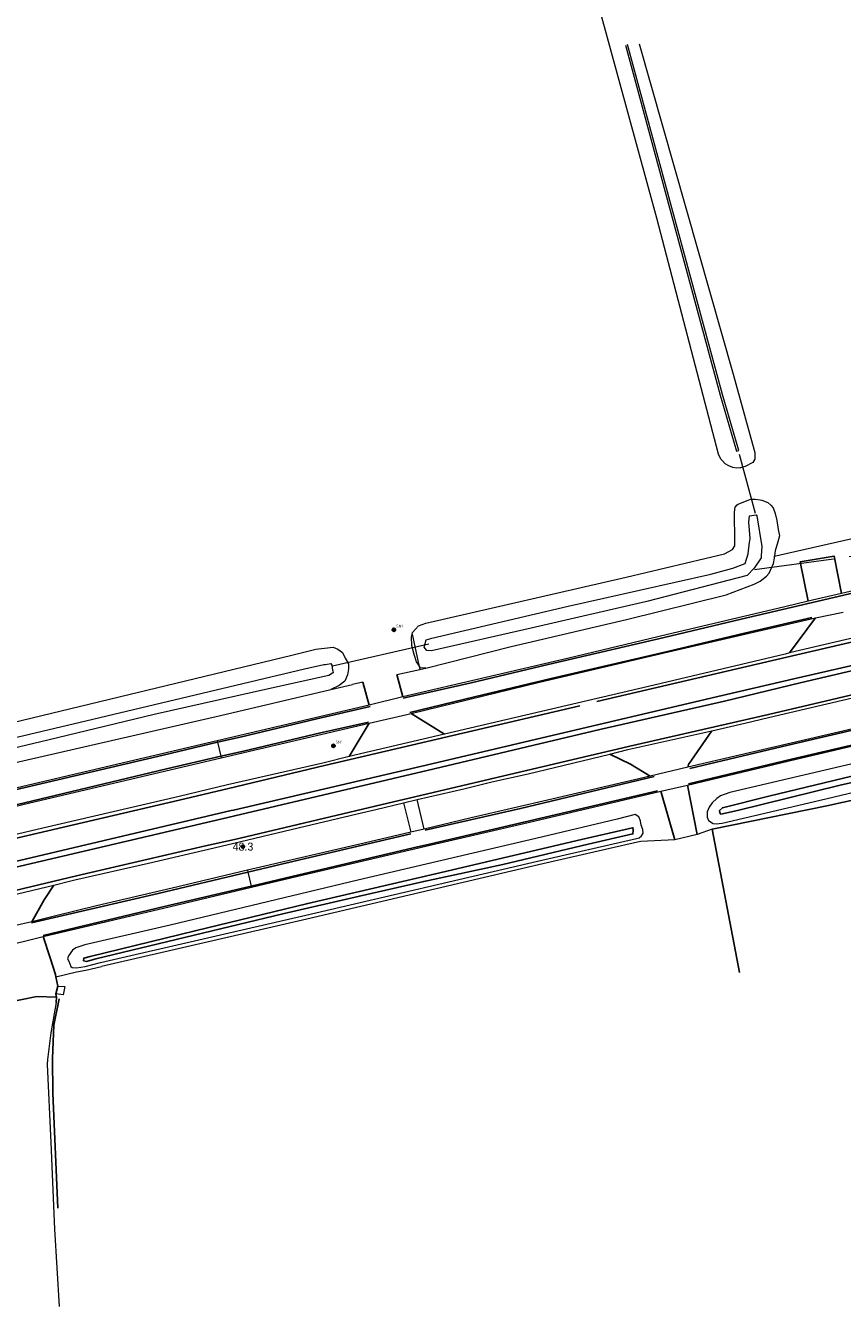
# Model space of a CAD drawing. Header units: metres. Extents: x 169249 to 194689, y 406250 to 412203.
# Tile 394 of 442: x 190993 to 191096, y 411711 to 411873. Entities that reach past the tile are written whole.
import ezdxf
from ezdxf.enums import TextEntityAlignment as Align

# ---------------------------------------------------------------- set-up
doc = ezdxf.new("R2010")
doc.units = ezdxf.units.M
doc.linetypes.add('BGT_NLCS_N264$0$AM-AS', pattern=[16, 10, -2, 2, -2])
doc.layers.get('0').update_dxf_attribs({"linetype": 'CONTINUOUS'})
for name, color, linetype, lineweight in [('BGT_NLCS_N264$0$B-WE-AM-AS_KUNSTWERK_DUIKER-GV', 252, 'BGT_NLCS_N264$0$AM-AS', 18), ('BGT_NLCS_N264$0$B-WE-GW-WATERGANG_INSTEEK-G', 252, 'CONTINUOUS', 18), ('BGT_NLCS_N264$0$B-WE-GW-WATERGANG_SLOOT_BODEM-G', 252, 'CONTINUOUS', 18), ('BGT_NLCS_N264$0$B-WE-IE-TERREINAFSCHEIDING_KUNSTMATIG_MUUR-G', 252, 'BGT_NLCS_N264$0$IE-TERREINAFSCHEIDING-KUNSTMATIG-DICHT', 18), ('BGT_NLCS_N264$0$B-WE-KW-KUNSTWERK_DUIKER-G', 252, 'CONTINUOUS', 18), ('BGT_NLCS_N264$0$B-WE-OG-TOPOGRAFIE_TERREIN_AGRARISCH-GV', 252, 'CONTINUOUS', 18), ('BGT_NLCS_N264$0$B-WE-OG-TOPOGRAFIE_WATER-GV', 252, 'CONTINUOUS', 18), ('BGT_NLCS_N264$0$B-WE-OG-TOPOGRAFIE_WEG_BERM-GV', 252, 'CONTINUOUS', 18), ('BGT_NLCS_N264$0$B-WE-OG-TOPOGRAFIE_WEG_RIJWEG-GV', 252, 'CONTINUOUS', 18), ('BGT_NLCS_N264$0$B-WE-OG-TOPOGRAFIE_WEG_RIJWIELPAD-GV', 252, 'CONTINUOUS', 18), ('BGT_NLCS_N264$0$B-WE-OG-TOPOGRAFIE_WEG_VERHARD-G', 252, 'CONTINUOUS', 18), ('BGT_NLCS_N264$0$B-WE-VW-VERKEERSTEKEN_BORD-S', 252, 'CONTINUOUS', 25), ('X-XX-AL-REFERENTIE-G', 7, 'CONTINUOUS', 18)]:
    doc.layers.add(name, color=color, linetype=linetype, lineweight=lineweight)
for name, color, linetype in [('BGT_NLCS_N264$0$B-WE-IE-MEUBILAIR_WEGMEUBILAIR-S', 252, 'CONTINUOUS'), ('BGT_NLCS_N264$0$B-WE-IE-TERREINAFSCHEIDING_KUNSTMATIG_HEKWERK_RASTER-G', 252, 'CONTINUOUS'), ('BGT_NLCS_N264$0$B-WE-OG-TOPOGRAFIE_WATER_SLOOT-GV', 252, 'CONTINUOUS'), ('BGT_NLCS_N264$0$B-WE-OG-TOPOGRAFIE_WEG_INRIT-GV', 252, 'CONTINUOUS'), ('BGT_NLCS_N264$0$B-WE-VW-MARKERING-G', 252, 'CONTINUOUS'), ('BGT_NLCS_N264$0$Label_Puntobject', 252, 'CONTINUOUS')]:
    doc.layers.add(name, color=color, linetype=linetype)
doc.styles.add('BGT_NLCS_N264$0$NLCS-ISO', font='NLCS-ISO.ttf')
doc.styles.add('BGT_NLCS_N264$0$STANDARD', font='txt')
doc.linetypes.add('BGT_NLCS_N264$0$IE-TERREINAFSCHEIDING-KUNSTMATIG-DICHT', pattern='A,8,-1,[82,NLCS.SHX,S=0.75,R=90,X=0,Y=0],-1', length=10)

# ---------------------------------------------------------------- blocks, each defined once
blk = doc.blocks.new('BGT_NLCS_N264$0$SIE-WEG_STRAATNAAMBORD_PAAL-SO')
blk.add_line((-0.3, 0), (0.3, 0))
for radius in [0.2, 0.0745]:
    blk.add_circle((0, 0), radius)
at = {"style": 'BGT_NLCS_N264$0$NLCS-ISO'}
blk.add_attdef('STRAATNAAMBORD', (0.28, 0.29), '', height=0.35, dxfattribs=at)
blk = doc.blocks.new('BGT_NLCS_N264$0$SIE-WEG_PAAL_ALGEMEEN_TYPE_02-SO')
at = {"ltscale": 0.5}
h = blk.add_hatch(color=256, dxfattribs=at)
h.paths.add_polyline_path([(0, 0), (0.1875, 0, 0.41421356), (0, 0.1875)])
h.paths.add_polyline_path([(0, -0.1875), (0, 0), (-0.1875, 0, 0.41421356)])
for p, q in [((-0.1875, 0), (0.1875, 0)), ((0, -0.1875), (0, 0.1875))]:
    blk.add_line(p, q, dxfattribs=at)
blk.add_circle((0, 0), 0.1875, dxfattribs=at)
blk = doc.blocks.new('BGT_NLCS_N264')
at = {"layer": 'BGT_NLCS_N264$0$B-WE-AM-AS_KUNSTWERK_DUIKER-GV'}
blk.add_line((191084.62, 411804.06, 10.84), (191097.11, 411805.77, 10.89), dxfattribs=at)
at = {"layer": 'BGT_NLCS_N264$0$B-WE-GW-WATERGANG_INSTEEK-G'}
for points in [[(191070.09, 411870.25, 11.25), (191081.91, 411828.67, 11.49), (191084.34, 411819.84, 11.59), (191084.64, 411818.77, 11.6), (191084.63, 411817.94, 11.69), (191084.4, 411817.54, 11.69), (191083.45, 411817.02, 11.69), (191082.85, 411816.86, 11.69), (191082.79, 411816.85, 11.69), (191082.36, 411816.83, 11.69), (191081.86, 411816.91, 11.69), (191081.36, 411817.09, 11.69), (191080.92, 411817.38, 11.68), (191080.59, 411817.74, 11.68), (191080.38, 411817.96, 11.68), (191080.08, 411818.58, 11.68), (191072.31, 411848.28, 11.51), (191065.14, 411874.52, 11.46)], [(191041.52, 411795.92, 12.04), (191041.58, 411796.14, 12.04), (191042.32, 411796.98, 12.01), (191043.26, 411797.3, 12), (191068.44, 411803.1, 11.79), (191080.84, 411806.05, 11.78), (191081.83, 411806.56, 11.77), (191082.11, 411807.05, 11.77), (191082.14, 411807.59, 11.76), (191082.09, 411811.27, 11.71), (191082.16, 411811.91, 11.72), (191082.42, 411812.19, 11.72), (191082.53, 411812.3, 11.72), (191083.69, 411812.73, 11.72), (191084.14, 411812.9, 11.71), (191084.7, 411812.93, 11.72), (191085.3, 411812.84, 11.7), (191085.54, 411812.8, 11.7), (191086.27, 411812.5, 11.68), (191086.65, 411812.17, 11.68), (191086.94, 411811.84, 11.69), (191087.2, 411811.11, 11.7), (191087.42, 411810.24, 11.74), (191087.6, 411809.1, 11.8), (191087.74, 411808.3, 11.83), (191087.54, 411807.53, 11.89), (191087.2, 411806.39, 11.94), (191087.17, 411806.12, 11.94), (191087.14, 411805.74, 11.96)], [(191042.36, 411792.01, 12.09), (191042.08, 411792.43, 12.09), (191041.78, 411793.36, 12.08), (191041.5, 411794.48, 12.05), (191041.43, 411795.56, 12.04), (191041.52, 411795.92, 12.04)], [(190988.79, 411784.2, 11.81), (191026.4, 411793.29, 11.85), (191029.4, 411794.01, 11.85), (191029.73, 411794.06, 11.87), (191030.5, 411794.17, 11.91), (191031.59, 411794.27, 11.9), (191032.16, 411794.02, 11.95), (191032.74, 411793.59, 11.96), (191033.08, 411792.9, 12.01), (191033.49, 411792.2, 12.01), (191033.53, 411791.55, 12.06), (191033.4, 411790.78, 12.08), (191033.05, 411790.01, 12.08), (191032.33, 411789.47, 12.08), (191031.27, 411788.97, 12.08)], [(191043.23, 411791.64, 12.09), (191042.58, 411791.7, 12.09), (191042.36, 411792.01, 12.09)]]:
    blk.add_polyline3d(points, dxfattribs=at)
at = {"layer": 'BGT_NLCS_N264$0$B-WE-GW-WATERGANG_SLOOT_BODEM-G'}
for points in [[(191068.35, 411870.06, 10.03), (191080.28, 411826.02, 10.11), (191082.33, 411818.96, 10.05), (191082.62, 411819.05, 10.05), (191080.57, 411826.1, 10.11), (191068.64, 411870.14, 10.03)], [(191043.88, 411795.38, 10.36), (191044.01, 411795.42, 10.36), (191061.14, 411799.44, 10.38), (191079.1, 411803.46, 10.38), (191081.89, 411804.24, 10.38), (191083.42, 411804.8, 10.38), (191083.82, 411806.03, 10.39), (191083.98, 411807.49, 10.35), (191084, 411807.68, 10.34), (191084.04, 411807.98, 10.33), (191083.91, 411810, 10.33), (191083.96, 411810.8, 10.33), (191084.83, 411810.94, 10.33), (191084.89, 411810.81, 10.33), (191085.52, 411806.94, 10.33), (191085.46, 411805.83, 10.33), (191085.45, 411805.52, 10.33), (191084.58, 411804.22, 10.33), (191083.7, 411803.32, 10.33), (191071.07, 411800.04, 10.34), (191056.48, 411796.69, 10.34), (191043.95, 411793.82, 10.36), (191043.38, 411793.85, 10.36), (191043.02, 411794.3, 10.36), (191043.28, 411795.21, 10.36), (191043.88, 411795.38, 10.36)], [(190986.96, 411781.81, 10.29), (191001.34, 411785.2, 10.31), (191027.97, 411791.54, 10.37), (191030.42, 411792.08, 10.37), (191030.6, 411792.12, 10.37), (191031.28, 411792.24, 10.37), (191031.4, 411792, 10.37), (191031.5, 411791.37, 10.39), (191031.52, 411791.29, 10.39), (191031.56, 411791.03, 10.39), (191031.49, 411790.99, 10.39), (191031.04, 411790.72, 10.39), (191023.45, 411789.03, 10.39), (191009.07, 411785.81, 10.39), (190995.69, 411782.56, 10.4), (190982.07, 411779.35, 10.39)]]:
    blk.add_polyline3d(points, dxfattribs=at)
at = {"layer": 'BGT_NLCS_N264$0$B-WE-IE-TERREINAFSCHEIDING_KUNSTMATIG_HEKWERK_RASTER-G'}
blk.add_line((191079.27, 411771.35, 12.15), (191082.73, 411753.31, 11.9), dxfattribs=at)
for points in [[(191146.55, 411785.82, 12.26), (191146.39, 411785.78, 12.26), (191131.58, 411782.61, 12.42), (191125.59, 411781.33, 12.38), (191107.25, 411777.3, 12.33), (191093.7, 411774.3, 12.19), (191079.27, 411771.35, 12.15)], [(190997.11, 411750.02, 11.99), (190996.44, 411746.7, 12.02), (190996.24, 411742.48, 12.01), (190996.31, 411738.14, 11.98), (190996.92, 411723.65, 12)]]:
    blk.add_polyline3d(points, dxfattribs=at)
at = {"layer": 'BGT_NLCS_N264$0$B-WE-IE-TERREINAFSCHEIDING_KUNSTMATIG_MUUR-G'}
blk.add_polyline3d([(190996.93, 411751.61, 11.96), (190997.82, 411751.55, 12.06), (190997.62, 411750.52, 11.95), (190996.69, 411750.66, 11.94)], dxfattribs=at)
at = {"layer": 'BGT_NLCS_N264$0$B-WE-KW-KUNSTWERK_DUIKER-G'}
for p, q in [((191084.74, 411811.1, 10.08), (191082.71, 411818.54, 10.1)), ((191031.51, 411791.92, 10.59), (191043.61, 411794.7, 10.58))]:
    blk.add_line(p, q, dxfattribs=at)
at = {"layer": 'BGT_NLCS_N264$0$B-WE-OG-TOPOGRAFIE_TERREIN_AGRARISCH-GV'}
for p, q in [((191077.4, 411770.7, 11.98), (191074.56, 411770.03, 12.01)), ((191079.27, 411771.35, 12.15), (191077.4, 411770.7, 11.98))]:
    blk.add_line(p, q, dxfattribs=at)
for points in [[(191087.84, 411805.9, 11.95), (191096.91, 411807.96, 11.92), (191110.97, 411811.14, 11.86), (191129.04, 411814.92, 11.76), (191142.79, 411817.14, 11.7), (191155.88, 411819.07, 11.69), (191167.7, 411820.6, 11.71), (191173.93, 411820.83, 11.71), (191174.97, 411820.92, 11.67), (191175.81, 411821.02, 11.65), (191176.04, 411821.09, 11.65), (191176.8, 411821.34, 11.65)], [(191074.56, 411770.03, 12.01), (191070.28, 411769.82, 12.01), (191069.88, 411769.73, 12.01), (191057.42, 411766.86, 11.82), (191028.27, 411760.05, 11.76), (191002.41, 411754.09, 11.88)]]:
    blk.add_polyline3d(points, dxfattribs=at)
at = {"layer": 'BGT_NLCS_N264$0$B-WE-OG-TOPOGRAFIE_WATER-GV'}
for p, q in [((191087.14, 411805.74, 11.96), (191087.84, 411805.9, 11.95)), ((191041.52, 411795.92, 2.39), (191042.36, 411792.01, 10.93)), ((191042.36, 411792.01, 10.93), (191042.48, 411791.47, 12.12)), ((191042.48, 411791.47, 12.12), (191043.23, 411791.64, 12.09)), ((191031.27, 411788.97, 12.08), (191034.02, 411789.59, 12.17))]:
    blk.add_line(p, q, dxfattribs=at)
for points in [[(191043.23, 411791.64, 12.09), (191054, 411794.38, 12.07), (191068.51, 411797.77, 11.9), (191081.04, 411800.89, 11.91), (191084.55, 411802.21, 12.01), (191085.31, 411802.59, 12.01), (191086.1, 411803.21, 12.01), (191086.46, 411803.59, 12.01), (191087.01, 411804.8, 12), (191087.12, 411805.5, 11.96), (191087.14, 411805.74, 11.96)], [(191103.52, 411781.14, 12.2), (191081.49, 411775.97, 12.21), (191080.33, 411775.56, 12.22), (191079.88, 411775.22, 12.21), (191079.27, 411774.67, 12.19), (191078.9, 411774.13, 12.19), (191078.66, 411773.57, 12.19), (191078.63, 411772.88, 12.19), (191078.81, 411772.45, 12.18), (191079.42, 411772.09, 12.19), (191079.76, 411772.04, 12.19), (191080.54, 411772.12, 12.19), (191092.88, 411775, 12.21), (191105.35, 411777.98, 12.24)], [(190872.07, 411751.77, 11.99), (190893.4, 411756.85, 11.97), (190921.45, 411763.41, 11.98), (190965.16, 411773.64, 11.96), (190989.99, 411779.41, 11.96), (190990.53, 411779.51, 11.98), (191017.42, 411785.7, 12.07), (191031.27, 411788.97, 12.08)], [(190998.73, 411753.97, 11.97), (190999.26, 411753.92, 11.93), (191000.35, 411754.1, 11.93), (191002.29, 411754.57, 11.88), (191028.16, 411760.53, 11.76), (191057.31, 411767.35, 11.82), (191069.77, 411770.21, 12.01), (191070.08, 411770.28, 12.01), (191070.4, 411770.51, 12.07), (191070.59, 411770.86, 12.09), (191070.54, 411771.32, 12.1), (191070.35, 411771.89, 12.12), (191070.26, 411772.4, 12.15), (191070.05, 411772.94, 12.17), (191069.58, 411773.23, 12.23), (191067.32, 411772.61, 12.22), (191057.78, 411770.38, 12.04), (191034.67, 411764.96, 12.05), (191011.05, 411759.29, 12.04), (191000.31, 411756.8, 12.05), (190999.2, 411756.43, 12.04), (190998.78, 411756.13, 12.04), (190998.29, 411755.44, 12.04), (190998.16, 411755.06, 12.03), (190998.32, 411754.74, 11.99), (190998.55, 411754.09, 11.97), (190998.73, 411753.97, 11.97)]]:
    blk.add_polyline3d(points, dxfattribs=at)
at = {"layer": 'BGT_NLCS_N264$0$B-WE-OG-TOPOGRAFIE_WATER_SLOOT-GV'}
for points in [[(191080.24, 411773.41, 11.11), (191080.36, 411773.26, 11.11), (191082.46, 411773.71, 11.11), (191095.4, 411776.92, 11.13), (191110.28, 411780.24, 11.14)], [(191098.06, 411778.33, 11.07), (191086.4, 411775.52, 11.08), (191080.57, 411774.07, 11.11), (191080.21, 411773.74, 11.11), (191080.24, 411773.41, 11.11)], [(191014.1, 411758.02, 11.04), (191025.23, 411760.71, 11.04), (191034.89, 411762.94, 11.06), (191042.98, 411764.79, 11.06), (191052.94, 411766.93, 11.05), (191063.67, 411769.47, 11.06), (191069.3, 411770.77, 11.04), (191069.35, 411771.2, 11.04), (191069.31, 411771.56, 11.03), (191069.25, 411771.55, 11.03), (191062.84, 411770.07, 11.01), (191044.47, 411765.76, 11), (191028.39, 411762.03, 11.03), (191014.2, 411758.58, 11.04), (191000.99, 411755.35, 11.18), (191000.21, 411755.14, 11.2), (191000.18, 411754.81, 11.19), (191000.54, 411754.69, 11.19), (191001.73, 411755.04, 11.12), (191014.1, 411758.02, 11.04)]]:
    blk.add_polyline3d(points, dxfattribs=at)
at = {"layer": 'BGT_NLCS_N264$0$B-WE-OG-TOPOGRAFIE_WEG_BERM-GV'}
for p, q in [((191039.6, 411790.83, 12.24), (191042.48, 411791.47, 12.12)), ((191035.33, 411789.88, 12.22), (191034.02, 411789.59, 12.17)), ((190996.7, 411749.56, 9.47), (190996.77, 411750.23, 11.96))]:
    blk.add_line(p, q, dxfattribs=at)
blk.add_polyline3d([(190996.68, 411752.76, 12.05), (190999.27, 411753.41, 11.93), (191000.45, 411753.61, 11.93), (191002.41, 411754.09, 11.88)], dxfattribs=at)
at = {"layer": 'BGT_NLCS_N264$0$B-WE-OG-TOPOGRAFIE_WEG_INRIT-GV'}
for p, q in [((191092.27, 411797.99, 12.4), (191089.02, 411793.55, 12.57)), ((191035.33, 411789.88, 12.22), (191036.12, 411786.98, 12.27)), ((191040.36, 411788.01, 12.29), (191039.6, 411790.83, 12.24)), ((191045.58, 411783.34, 12.46), (191041.38, 411785.93, 12.28)), ((191036.12, 411784.7, 12.27), (191033.59, 411780.52, 12.43)), ((191077.4, 411770.7, 11.98), (191076.16, 411776.91, 12.3)), ((191072.8, 411776.16, 12.3), (191074.56, 411770.03, 12.01)), ((190996.93, 411751.61, 11.96), (190996.68, 411752.76, 12.05)), ((190996.69, 411750.66, 11.94), (190996.93, 411751.61, 11.96)), ((190996.77, 411750.23, 11.96), (190996.69, 411750.66, 11.94))]:
    blk.add_line(p, q, dxfattribs=at)
for points in [[(191095.56, 411801.03, 12.31), (191094.63, 411805.75, 11.9), (191090.36, 411805.03, 11.98), (191091.37, 411800.06, 12.31)], [(191076.2, 411779.19, 12.36), (191076.3, 411779.52, 12.36), (191079.25, 411783.75, 12.53)], [(191066.38, 411780.81, 12.43), (191068.99, 411779.55, 12.38), (191071.46, 411778.04, 12.34)], [(190993.64, 411759.71, 12.25), (190995.21, 411762.48, 12.39), (190996.42, 411764.33, 12.4)], [(190996.68, 411752.76, 12.05), (190996.62, 411753.06, 12.07), (190995.96, 411755.17, 12.15), (190995.07, 411757.86, 12.19)], [(190990.19, 411749.48, 11.96), (190994.3, 411750.3, 11.99), (190996.77, 411750.23, 11.96)]]:
    blk.add_polyline3d(points, dxfattribs=at)
at = {"layer": 'BGT_NLCS_N264$0$B-WE-OG-TOPOGRAFIE_WEG_RIJWEG-GV'}
for p, q in [((191101.1, 411796.42, 12.58), (191089.02, 411793.55, 12.57)), ((191045.58, 411783.34, 12.46), (191033.59, 411780.52, 12.43)), ((191040.43, 411774.67, 12.44), (191042.14, 411775.09, 12.48))]:
    blk.add_line(p, q, dxfattribs=at)
for points in [[(191079.25, 411783.75, 12.53), (191083.37, 411784.73, 12.49), (191086.35, 411785.44, 12.54), (191098.38, 411788.22, 12.56), (191103.92, 411789.56, 12.59), (191114.76, 411792, 12.59), (191117.02, 411792.55, 12.61), (191117.27, 411792.6, 12.61), (191126.83, 411794.59, 12.6), (191133.2, 411795.81, 12.62), (191137.92, 411796.7, 12.6), (191144.71, 411797.79, 12.61), (191155.11, 411799.42, 12.58), (191156.45, 411799.62, 12.58), (191158.19, 411799.87, 12.58)], [(191089.02, 411793.55, 12.57), (191088.48, 411793.38, 12.56), (191071.26, 411789.34, 12.54), (191045.58, 411783.34, 12.46)], [(191066.38, 411780.81, 12.43), (191068.66, 411781.39, 12.55), (191079.25, 411783.75, 12.53)], [(191033.59, 411780.52, 12.43), (191030.3, 411779.69, 12.56), (191018.29, 411776.97, 12.51), (191012.19, 411775.49, 12.55), (190995.03, 411771.48, 12.51), (190991.14, 411770.56, 12.52), (190989.13, 411770.08, 12.51)], [(191042.14, 411775.09, 12.48), (191048.01, 411776.45, 12.48), (191051.54, 411777.32, 12.54), (191056.12, 411778.33, 12.48), (191066.38, 411780.81, 12.43)], [(190996.42, 411764.33, 12.4), (190998.41, 411764.82, 12.49), (190999.07, 411764.98, 12.52), (191008.34, 411767.07, 12.46), (191016.6, 411769.02, 12.53), (191019.96, 411769.82, 12.45), (191026.29, 411771.31, 12.45), (191034.59, 411773.28, 12.45), (191036.93, 411773.84, 12.54), (191040.43, 411774.67, 12.44)], [(190981.31, 411760.74, 12.46), (190983.7, 411761.3, 12.42), (190996.42, 411764.33, 12.4)]]:
    blk.add_polyline3d(points, dxfattribs=at)
at = {"layer": 'BGT_NLCS_N264$0$B-WE-OG-TOPOGRAFIE_WEG_RIJWIELPAD-GV'}
for p, q in [((191095.56, 411801.03, 12.31), (191091.37, 411800.06, 12.31)), ((191092.27, 411797.99, 12.4), (191095.77, 411798.69, 12.4)), ((191040.36, 411788.01, 12.29), (191036.12, 411786.98, 12.27)), ((191036.12, 411786.98, 12.27), (191017, 411782.49, 12.24)), ((191036.12, 411784.7, 12.27), (191041.38, 411785.93, 12.28)), ((191017, 411782.49, 12.24), (191017.04, 411782.31, 12.25)), ((191017.04, 411782.31, 12.25), (191017.45, 411780.55, 12.32)), ((191017.45, 411780.55, 12.32), (191017.5, 411780.36, 12.33)), ((191076.2, 411779.19, 12.36), (191071.46, 411778.04, 12.34)), ((191072.8, 411776.16, 12.3), (191076.16, 411776.91, 12.3)), ((191043.05, 411771.39, 12.31), (191042.14, 411775.09, 12.48)), ((191040.43, 411774.67, 12.44), (191041.37, 411771, 12.36)), ((191043.05, 411771.39, 12.31), (191041.37, 411771, 12.36)), ((191020.8, 411766.19, 12.32), (191020.86, 411765.96, 12.32)), ((191020.86, 411765.96, 12.32), (191021.27, 411764.2, 12.25)), ((191021.27, 411764.2, 12.25), (191021.3, 411764.06, 12.25)), ((190987.71, 411756.05, 12.28), (190995.07, 411757.86, 12.19))]:
    blk.add_line(p, q, dxfattribs=at)
for points in [[(191114.47, 411805.39, 12.34), (191106.51, 411803.57, 12.3), (191095.56, 411801.03, 12.31)], [(191091.37, 411800.06, 12.31), (191088.42, 411799.38, 12.31), (191073.48, 411795.82, 12.3), (191061.22, 411792.91, 12.3), (191040.36, 411788.01, 12.29)], [(191041.38, 411785.93, 12.28), (191057.53, 411789.89, 12.34), (191073.8, 411793.7, 12.38), (191092.27, 411797.99, 12.4)], [(191118.08, 411788.91, 12.45), (191112.87, 411787.75, 12.43), (191095.18, 411783.6, 12.32), (191076.2, 411779.19, 12.36)], [(191076.16, 411776.91, 12.3), (191089.86, 411780.19, 12.26), (191108.07, 411784.45, 12.37), (191118.55, 411786.81, 12.39)], [(191017.5, 411780.36, 12.33), (191022.33, 411781.49, 12.34), (191036.12, 411784.7, 12.27)], [(191017, 411782.49, 12.24), (190990.39, 411776.24, 12.21), (190978.11, 411773.33, 12.25), (190954.23, 411767.75, 12.24), (190936.98, 411763.68, 12.23), (190921.87, 411760.11, 12.2), (190919.64, 411759.59, 12.2)], [(190988.3, 411773.48, 12.3), (190991.33, 411774.2, 12.27), (190994.13, 411774.86, 12.28), (191017.5, 411780.36, 12.33)], [(191071.46, 411778.04, 12.34), (191059.09, 411775.16, 12.36), (191048.93, 411772.8, 12.35), (191043.05, 411771.39, 12.31)], [(191021.3, 411764.06, 12.25), (191027.12, 411765.44, 12.26), (191043.97, 411769.39, 12.29), (191056.14, 411772.22, 12.3), (191072.8, 411776.16, 12.3)], [(191041.37, 411771, 12.36), (191035.49, 411769.62, 12.35), (191030.94, 411768.56, 12.34), (191020.8, 411766.19, 12.32)], [(191020.8, 411766.19, 12.32), (191011.31, 411763.96, 12.3), (191001.78, 411761.7, 12.35), (190996.69, 411760.46, 12.29), (190993.64, 411759.71, 12.25)], [(190995.07, 411757.86, 12.19), (191011.13, 411761.64, 12.23), (191021.3, 411764.06, 12.25)], [(190993.64, 411759.71, 12.25), (190988.3, 411758.48, 12.25), (190985.85, 411757.9, 12.31)]]:
    blk.add_polyline3d(points, dxfattribs=at)
at = {"layer": 'BGT_NLCS_N264$0$B-WE-OG-TOPOGRAFIE_WEG_VERHARD-G'}
for points in [[(190996.7, 411749.56, 11.95), (190996.04, 411745.72, 11.93), (190995.62, 411742.36, 11.92), (190995.57, 411741.76, 11.91), (190996.07, 411731.94, 11.9), (190996.39, 411723.95, 11.91), (190996.51, 411721.02, 11.91), (190997.1, 411711.29, 11.95)], [(190996.77, 411750.23, 11.96), (190996.71, 411749.61, 11.95), (190996.7, 411749.56, 11.95)]]:
    blk.add_polyline3d(points, dxfattribs=at)
at = {"layer": 'BGT_NLCS_N264$0$B-WE-VW-MARKERING-G', "linetype": 'Continuous'}
for points in [[(190956.36, 411758.98, 12.56), (191018.76, 411773.72, 12.61), (191019.03, 411773.78, 12.61), (191044, 411779.6, 12.62), (191065, 411784.54, 12.62), (191080.54, 411788.18, 12.64), (191090.12, 411790.43, 12.68), (191099.61, 411792.62, 12.67)], [(191242.86, 411806.61, 12.46), (191225, 411805.55, 12.45), (191215.82, 411805.01, 12.46), (191206.45, 411804.45, 12.47), (191192.13, 411803.6, 12.51), (191177.2, 411802.42, 12.54), (191168.4, 411801.59, 12.58), (191156.58, 411800.03, 12.61), (191144.69, 411798.33, 12.64), (191132.9, 411796.26, 12.64), (191117.18, 411793.03, 12.62), (191116.99, 411792.98, 12.62), (191103.8, 411789.92, 12.61), (191086.36, 411785.79, 12.56), (191068.9, 411781.8, 12.56), (191051.46, 411777.71, 12.55), (191036.85, 411774.27, 12.56), (191019.86, 411770.25, 12.55), (191018.78, 411770, 12.54), (191015.53, 411769.26, 12.54), (190999.3, 411765.48, 12.52), (190979.04, 411760.69, 12.51)], [(191104.14, 411793.03, 12.69), (191090.34, 411789.78, 12.69), (191080.85, 411787.5, 12.6), (191065.15, 411783.93, 12.62), (191044.3, 411778.98, 12.6), (191019.2, 411773.05, 12.6), (191019.04, 411773.01, 12.6), (190956.55, 411758.35, 12.55)], [(191064.75, 411787.45, 12.48), (191088.67, 411793.02, 12.58), (191106.17, 411797.09, 12.62), (191107.94, 411797.56, 12.61), (191115.81, 411799.3, 12.63), (191120.41, 411800.31, 12.63), (191123.67, 411801.05, 12.64), (191128.96, 411802.04, 12.65), (191137.19, 411803.59, 12.65), (191141.29, 411804.29, 12.66), (191142.96, 411804.53, 12.71), (191148.34, 411805.36, 12.71), (191154.77, 411806.27, 12.57), (191157.67, 411806.76, 12.59), (191161.73, 411807.16, 12.57), (191170.92, 411808.3, 12.55), (191186.45, 411809.67, 12.53), (191193.6, 411810.14, 12.53), (191200.75, 411810.56, 12.49), (191210.91, 411811.18, 12.52), (191215.43, 411811.46, 12.51), (191230.29, 411812.32, 12.44), (191232.81, 411812.49, 12.47), (191248.43, 411813.41, 12.43)], [(190816.71, 411728.95, 12.41), (190819.32, 411729.57, 12.41), (190837.09, 411733.81, 12.42), (190847.07, 411736.18, 12.43), (190854.84, 411738.03, 12.44), (190872.53, 411742.19, 12.46), (190890.26, 411746.39, 12.46), (190908.03, 411750.49, 12.47), (190920.55, 411753.56, 12.46), (190921.03, 411753.68, 12.46), (190933.69, 411756.64, 12.47), (190953.99, 411761.38, 12.53), (190971.46, 411765.47, 12.54), (190988.24, 411769.41, 12.55), (190989.43, 411769.73, 12.51), (190991.9, 411770.3, 12.54), (191012.2, 411775.03, 12.55), (191018.4, 411776.5, 12.56), (191030.47, 411779.37, 12.57), (191047.92, 411783.46, 12.57), (191062.63, 411786.89, 12.56)]]:
    blk.add_polyline3d(points, dxfattribs=at)
at = {"layer": 'BGT_NLCS_N264$0$B-WE-VW-MARKERING-G'}
for points in [[(191040.41, 411787.85, 12.3), (191048.95, 411789.81, 12.3), (191058.62, 411792.11, 12.31), (191073.23, 411795.51, 12.31), (191082.92, 411797.8, 12.32), (191091.35, 411799.79, 12.33), (191095.86, 411800.84, 12.34), (191102.35, 411802.38, 12.35), (191107.16, 411803.54, 12.35), (191112.02, 411804.67, 12.37), (191114.51, 411805.23, 12.37)], [(191041.23, 411786.07, 12.35), (191049.38, 411788.02, 12.35), (191059.02, 411790.34, 12.36), (191073.64, 411793.73, 12.35), (191083.33, 411796.03, 12.37), (191091.8, 411798.01, 12.38)], [(191118.12, 411788.75, 12.44), (191103.79, 411785.41, 12.4), (191088.85, 411781.93, 12.35), (191076.48, 411779.01, 12.35)], [(191017.04, 411782.31, 12.3), (191019.87, 411782.97, 12.31), (191029.54, 411785.25, 12.29), (191036.24, 411786.82, 12.3)], [(191118.51, 411786.95, 12.39), (191104.19, 411783.67, 12.34), (191089.26, 411780.18, 12.31), (191076.3, 411777.09, 12.3)], [(191017.45, 411780.55, 12.36), (191020.29, 411781.21, 12.37), (191029.98, 411783.48, 12.34), (191036.02, 411784.84, 12.35)], [(190919.68, 411759.42, 12.24), (190924.07, 411760.46, 12.22), (190942.29, 411764.73, 12.24), (190956.85, 411768.14, 12.23), (190981.1, 411773.87, 12.29), (190985.94, 411775.01, 12.28), (190988.43, 411775.56, 12.27), (190992.26, 411776.49, 12.3), (191010.18, 411780.7, 12.3), (191017.04, 411782.31, 12.3)], [(190988.62, 411773.72, 12.33), (190992.75, 411774.67, 12.35), (191010.62, 411778.95, 12.33), (191017.45, 411780.55, 12.36)], [(191071.96, 411777.99, 12.35), (191055.14, 411773.99, 12.33), (191043.14, 411771.23, 12.34)], [(191072.38, 411776.18, 12.29), (191055.57, 411772.26, 12.3), (191043.69, 411769.47, 12.29), (191041.65, 411769, 12.29), (191026.36, 411765.4, 12.29), (191021.27, 411764.2, 12.29)], [(191041.35, 411770.79, 12.34), (191025.98, 411767.16, 12.32), (191020.86, 411765.96, 12.31)], [(191020.86, 411765.96, 12.31), (191009.55, 411763.29, 12.29), (190993.62, 411759.56, 12.31)], [(191021.27, 411764.2, 12.29), (191010.33, 411761.62, 12.28), (190995.07, 411758, 12.25)]]:
    blk.add_polyline3d(points, dxfattribs=at)
at = {"layer": 'BGT_NLCS_N264$0$B-WE-IE-MEUBILAIR_WEGMEUBILAIR-S', "color": 7}
blk.add_blockref('BGT_NLCS_N264$0$SIE-WEG_PAAL_ALGEMEEN_TYPE_02-SO', (191020.23, 411769.17, 12.54), dxfattribs=at)
at = {"layer": 'BGT_NLCS_N264$0$B-WE-VW-VERKEERSTEKEN_BORD-S', "color": 7}
for p in [(191039.23, 411796.47, 12.06), (191031.61, 411781.86, 12.32)]:
    blk.add_blockref('BGT_NLCS_N264$0$SIE-WEG_STRAATNAAMBORD_PAAL-SO', p, dxfattribs=at).add_auto_attribs({'STRAATNAAMBORD': 'SN1'})
at = {"layer": 'BGT_NLCS_N264$0$Label_Puntobject', "lineweight": 18, "style": 'BGT_NLCS_N264$0$STANDARD'}
blk.add_text('48.3', height=1, dxfattribs=at).set_placement((191020.23, 411769.17, 12.54), align=Align.MIDDLE)

msp = doc.modelspace()

# ---------------------------------------------------------------- block references
at = {"layer": 'X-XX-AL-REFERENTIE-G'}
msp.add_blockref('BGT_NLCS_N264', (0, 0), dxfattribs=at)

doc.saveas('drawing.dxf')
